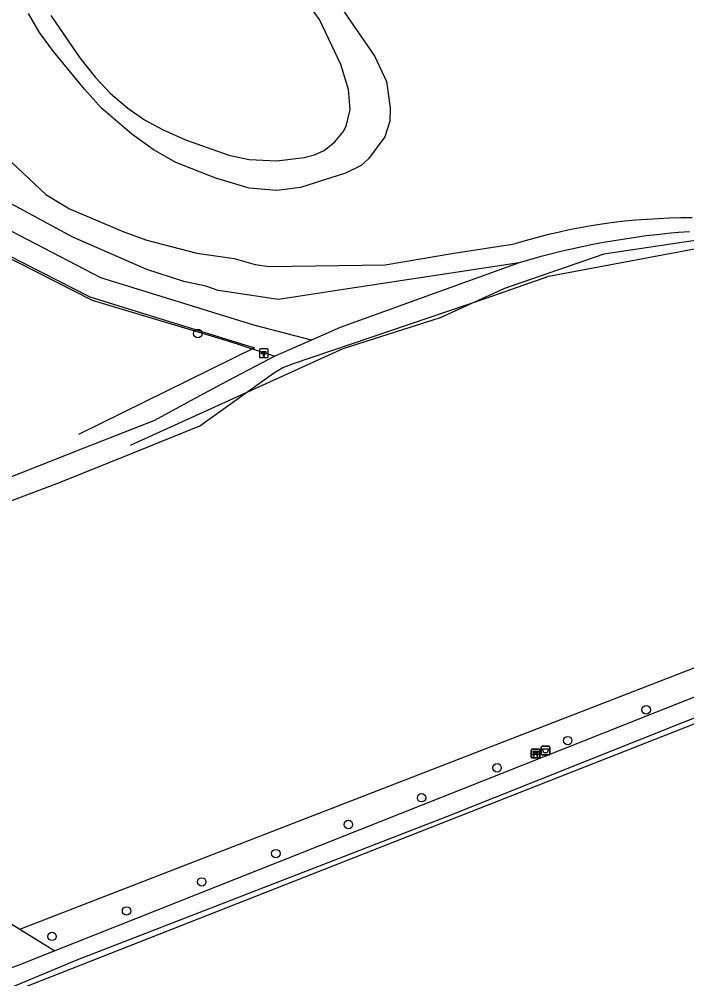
# Model space of a CAD drawing. Extents: x 160203 to 161526, y 379529 to 381797.
# Drawn here: x 161267.7 to 161344.7, y 381341.3 to 381451.9 of the extents above; entities that cross this region are included whole.
import ezdxf

# ---------------------------------------------------------------- set-up
doc = ezdxf.new("R2010")
doc.units = 0
for name, color, linetype in [('IMGEO_Afvalbak', 7, 'Continuous'), ('IMGEO_Bank', 7, 'Continuous'), ('IMGEO_Boom', 7, 'Continuous'), ('IMGEO_Grasland_agrarisch', 7, 'Continuous'), ('IMGEO_Groenvoorziening', 7, 'Continuous'), ('IMGEO_Hectometerpaal', 7, 'Continuous'), ('IMGEO_Hek', 7, 'Continuous'), ('IMGEO_Loofbos', 7, 'Continuous'), ('IMGEO_Rijbaan_lokaal_halfverhard', 7, 'Continuous'), ('IMGEO_Rijbaan_lokaal_onverhard', 7, 'Continuous'), ('IMGEO_Voetpad_onverhard', 7, 'Continuous'), ('IMGEO_Waterloop', 7, 'Continuous')]:
    doc.layers.add(name, color=color, linetype=linetype)

msp = doc.modelspace()

# ---------------------------------------------------------------- linework, layer by layer
at = {"layer": 'IMGEO_Afvalbak'}
for p, q in [((161327.9, 381367.18), (161327.9, 381367.98)), ((161327.9, 381367.98), (161327.9, 381367.18)), ((161328, 381368.08), (161328.79, 381368.08)), ((161328.79, 381368.08), (161328, 381368.08)), ((161328.89, 381367.98), (161328.89, 381367.18)), ((161328.89, 381367.18), (161328.89, 381367.98)), ((161328.79, 381367.08), (161328, 381367.08)), ((161328, 381367.08), (161328.79, 381367.08))]:
    msp.add_line(p, q, dxfattribs=at)
msp.add_lwpolyline([(161328.04, 381367.8), (161328.75, 381367.8), (161328.6, 381367.33), (161328.19, 381367.33), (161328.04, 381367.8)], dxfattribs=at)
for centre, start, end in [((161328, 381367.98), 90, 180), ((161328, 381367.98), 90, 180), ((161328.79, 381367.98), 0, 90), ((161328.79, 381367.98), 360, 90), ((161328, 381367.18), 180, 270), ((161328, 381367.18), 180, 270), ((161328.79, 381367.18), 270, 0), ((161328.79, 381367.18), 270, 0)]:
    msp.add_arc(centre, 0.1, start, end, dxfattribs=at)
at = {"layer": 'IMGEO_Bank'}
for p, q in [((161326.75, 381366.81), (161326.75, 381367.65)), ((161326.75, 381367.65), (161326.75, 381366.81)), ((161326.82, 381367.73), (161327.66, 381367.73)), ((161327.66, 381367.73), (161326.82, 381367.73)), ((161327.06, 381367.24), (161327.06, 381367.35)), ((161327.1, 381367.35), (161327.1, 381367.24)), ((161327.39, 381367.35), (161327.11, 381367.35)), ((161327.4, 381367.24), (161327.4, 381367.35)), ((161327.44, 381367.35), (161327.44, 381367.24)), ((161327.75, 381367.66), (161327.75, 381366.82)), ((161327.75, 381366.82), (161327.75, 381367.66)), ((161327.67, 381366.74), (161326.83, 381366.74)), ((161326.83, 381366.74), (161327.67, 381366.74)), ((161327.44, 381367.13), (161327.05, 381367.13)), ((161327.11, 381367.23), (161327.39, 381367.23))]:
    msp.add_line(p, q, dxfattribs=at)
for points in [[(161327.05, 381367.35), (161326.96, 381367.35), (161326.96, 381367.51), (161327.53, 381367.51), (161327.53, 381367.35), (161327.45, 381367.35)], [(161327, 381367.13), (161326.85, 381367.13), (161326.96, 381367.23), (161327.05, 381367.23)], [(161327.05, 381367.13), (161327.05, 381366.92), (161327, 381366.92), (161327, 381367.13)], [(161327.45, 381367.23), (161327.53, 381367.23), (161327.64, 381367.13), (161327.5, 381367.13)], [(161327.49, 381367.13), (161327.49, 381366.92), (161327.45, 381366.92), (161327.45, 381367.13)]]:
    msp.add_lwpolyline(points, dxfattribs=at)
for centre, radius, start, end in [((161326.83, 381367.66), 0.0779, 92.4484, 184.2845), ((161326.83, 381367.66), 0.0779, 92.4484, 184.2845), ((161327.05, 381367.35), 0.00671, 2.8957, 87.1043), ((161327.11, 381367.35), 0.00671, 92.8957, 177.1043), ((161327.39, 381367.35), 0.00671, 2.8957, 87.1043), ((161327.45, 381367.35), 0.00671, 92.8957, 177.1043), ((161327.67, 381367.66), 0.0779, 2.4484, 94.2845), ((161327.67, 381367.66), 0.0779, 2.4484, 94.2845), ((161326.83, 381366.81), 0.0779, 182.4484, 274.2845), ((161326.83, 381366.81), 0.0779, 182.4484, 274.2845), ((161327, 381367.13), 0.00671, 2.8957, 87.1043), ((161327.05, 381367.24), 0.00671, 272.8957, 357.1043), ((161327.05, 381367.13), 0.00671, 92.8957, 177.1043), ((161327.11, 381367.24), 0.00671, 182.8957, 267.1043), ((161327.39, 381367.24), 0.00671, 272.8957, 357.1043), ((161327.45, 381367.24), 0.00671, 182.8957, 267.1043), ((161327.44, 381367.13), 0.00671, 2.8957, 87.1043), ((161327.5, 381367.13), 0.00671, 92.8957, 177.1043), ((161327.67, 381366.81), 0.0779, 272.4484, 4.2845), ((161327.67, 381366.81), 0.0779, 272.4484, 4.2845)]:
    msp.add_arc(centre, radius, start, end, dxfattribs=at)
at = {"layer": 'IMGEO_Boom'}
for centre in [(161288.29, 381415.68), (161340, 381372.28), (161330.96, 381368.73), (161322.81, 381365.59), (161314.11, 381362.15), (161305.66, 381359.07), (161297.3, 381355.71), (161288.75, 381352.44), (161280.08, 381349.09), (161271.48, 381346.16)]:
    msp.add_circle(centre, 0.489, dxfattribs=at)
at = {"layer": 'IMGEO_Grasland_agrarisch'}
msp.add_lwpolyline([(161300.42, 381292.52), (161377.22, 381326.32), (161379.59, 381328.48), (161381.46, 381331.14), (161382.56, 381334.21), (161382.85, 381337.29), (161360.06, 381376.34), (161223.13, 381322.55)], dxfattribs=at)
at = {"layer": 'IMGEO_Groenvoorziening'}
msp.add_lwpolyline([(161325.35, 381423.82), (161305.1, 381420.75), (161297.6, 381419.61), (161290.63, 381420.64), (161289.21, 381421.14), (161286.7, 381421.66), (161282.41, 381423.07), (161273.87, 381426.8), (161266.33, 381430.87), (161263.9, 381432.74), (161260.65, 381436.31), (161255.32, 381443.25), (161252.63, 381447.66)], dxfattribs=at)
at = {"layer": 'IMGEO_Hectometerpaal'}
for p, q in [((161296.32, 381413.89), (161295.48, 381413.89)), ((161296.32, 381413.89), (161295.48, 381413.89)), ((161296.4, 381412.98), (161296.4, 381413.82)), ((161296.4, 381412.98), (161296.4, 381413.82)), ((161295.4, 381413.81), (161295.4, 381412.97)), ((161295.4, 381413.81), (161295.4, 381412.97)), ((161295.49, 381412.89), (161296.33, 381412.89)), ((161295.49, 381412.89), (161296.33, 381412.89))]:
    msp.add_line(p, q, dxfattribs=at)
msp.add_lwpolyline([(161295.93, 381413.04), (161295.87, 381413.04), (161295.87, 381413.34), (161295.65, 381413.34), (161295.65, 381413.61), (161296.15, 381413.61), (161296.15, 381413.34), (161295.93, 381413.34), (161295.93, 381413.04)], dxfattribs=at)
for centre, start, end in [((161295.48, 381413.81), 92.4484, 184.2845), ((161295.48, 381413.81), 92.4484, 184.2845), ((161296.33, 381413.81), 2.4484, 94.2845), ((161296.33, 381413.81), 2.4484, 94.2845), ((161295.48, 381412.97), 182.4484, 274.2845), ((161295.48, 381412.97), 182.4484, 274.2845), ((161296.33, 381412.97), 272.4484, 4.2845), ((161296.33, 381412.97), 272.4484, 4.2845)]:
    msp.add_arc(centre, 0.0779, start, end, dxfattribs=at)
at = {"layer": 'IMGEO_Hek'}
for points in [[(161233.18, 381437.83), (161248.4, 381442.9), (161256.74, 381432.67), (161264.42, 381425.71), (161275.84, 381419.9), (161294.83, 381414.02)], [(161390.71, 381434.67), (161377.8, 381432.45), (161358.29, 381428.28), (161335.14, 381424.83), (161323.67, 381420.86), (161316.26, 381417.47), (161305.01, 381413.91), (161280.48, 381402.76)], [(161294.83, 381414.02), (161292.25, 381412.75)], [(161292.25, 381412.75), (161274.54, 381404.03)], [(161300.42, 381292.52), (161377.22, 381326.32), (161379.59, 381328.48), (161381.46, 381331.14), (161382.56, 381334.21), (161382.85, 381337.29), (161360.06, 381376.34), (161223.13, 381322.55)]]:
    msp.add_lwpolyline(points, dxfattribs=at)
at = {"layer": 'IMGEO_Loofbos'}
for points in [[(161271.36, 381452.33), (161274.69, 381447.47), (161276.44, 381445.23), (161278.24, 381443.35), (161280.22, 381441.65), (161282.16, 381440.33), (161284.21, 381439.2), (161286.86, 381438.01), (161291.88, 381436.24), (161294.23, 381435.72), (161297.4, 381435.6), (161300.55, 381435.96), (161301.75, 381436.27), (161302.88, 381436.79), (161304.08, 381437.76), (161305.07, 381438.94), (161305.42, 381439.57), (161305.86, 381441.52), (161305.67, 381443.8), (161304.79, 381446.68), (161302.32, 381451.89), (161300.71, 381454.11)], [(161262.88, 381350.03), (161267.77, 381346.99)]]:
    msp.add_lwpolyline(points, dxfattribs=at)
at = {"layer": 'IMGEO_Rijbaan_lokaal_halfverhard'}
for points in [[(161267.77, 381346.99), (161360.92, 381383.1), (161366.65, 381381.48)], [(161365.72, 381372.42), (161360.95, 381379.85), (161271.8, 381344.48)], [(161267.77, 381346.99), (161271.8, 381344.48)]]:
    msp.add_lwpolyline(points, dxfattribs=at)
at = {"layer": 'IMGEO_Rijbaan_lokaal_onverhard'}
for points in [[(161301.4, 381414.92), (161294.77, 381416.62), (161277.1, 381422.08), (161265.87, 381427.93), (161257.89, 381433.8), (161248.4, 381442.9)], [(161247.31, 381440.08), (161255.83, 381432), (161263.23, 381426.05), (161276.1, 381419.52), (161291.75, 381414.84), (161297.19, 381413.05)], [(161301.4, 381414.92), (161297.19, 381413.05)]]:
    msp.add_lwpolyline(points, dxfattribs=at)
at = {"layer": 'IMGEO_Voetpad_onverhard'}
for points in [[(161254.89, 381391.93), (161272.35, 381398.48), (161280.83, 381401.91), (161288.52, 381405.02), (161297.01, 381411.1), (161298.02, 381411.7), (161299.32, 381412.21), (161321.57, 381419.76), (161328.77, 381422.27), (161348.41, 381425.98), (161374.24, 381430.94), (161385.42, 381433.68), (161390.71, 381434.67)], [(161325.35, 381423.82), (161315.56, 381420.3), (161304.7, 381416.35), (161301.4, 381414.92)], [(161297.19, 381413.05), (161291.02, 381409.84), (161287.04, 381407.68), (161283.3, 381405.64), (161275.16, 381402.44), (161253.94, 381394.08)]]:
    msp.add_lwpolyline(points, dxfattribs=at)
msp.add_arc((161351.43, 381336.74), 90.9, 94.0642, 106.6748, dxfattribs=at)
at = {"layer": 'IMGEO_Waterloop'}
for points in [[(161298.98, 381461.79), (161308.71, 381447.63)], [(161250.68, 381459.88), (161256.13, 381450.46), (161256.28, 381450.17), (161257.72, 381447.36), (161259.37, 381444.7), (161264.88, 381437.18), (161270.77, 381431.7), (161273.49, 381430.05), (161279.77, 381427.38), (161282.43, 381426.44), (161288.18, 381424.95), (161292.5, 381424.31), (161294.92, 381423.64), (161296.5, 381423.41), (161309.91, 381423.59), (161317.58, 381424.91), (161324.82, 381426.01)], [(161308.71, 381447.63), (161310.07, 381444.74), (161310.49, 381441.69), (161310.45, 381440.14), (161309.86, 381438.37), (161307.97, 381435.8), (161307.14, 381435.05), (161305.33, 381434.15), (161300.12, 381432.51), (161297.41, 381432.15), (161294.2, 381432.43), (161290.37, 381433.57), (161285.77, 381435.38), (161283.16, 381436.9), (161280.69, 381438.64), (161277.19, 381441.66), (161275.23, 381443.83), (161271.64, 381448.2), (161270.04, 381450.4), (161268.78, 381452.56)], [(161222.84, 381323.27), (161236, 381328.12), (161256.58, 381336.04), (161274.27, 381343.43), (161317.03, 381359.97), (161360.4, 381377.29), (161368.59, 381365.27), (161375.96, 381351.87), (161383.45, 381338.75), (161383.7, 381336.92), (161383.67, 381335.02), (161383.36, 381333.15), (161382.76, 381331.35), (161381.9, 381329.65), (161380.79, 381328.11), (161379.45, 381326.76), (161377.81, 381325.55), (161367.25, 381320.64), (161353.54, 381314.51), (161316.1, 381298.26), (161316.62, 381297.13)], [(161271.8, 381344.48), (161267.66, 381342.84), (161261.05, 381340.41), (161259.23, 381339.03), (161211.51, 381320.89)]]:
    msp.add_lwpolyline(points, dxfattribs=at)
msp.add_arc((161344.83, 381360.52), 68.48, 89.5979, 106.9955, dxfattribs=at)

doc.saveas('drawing.dxf')
